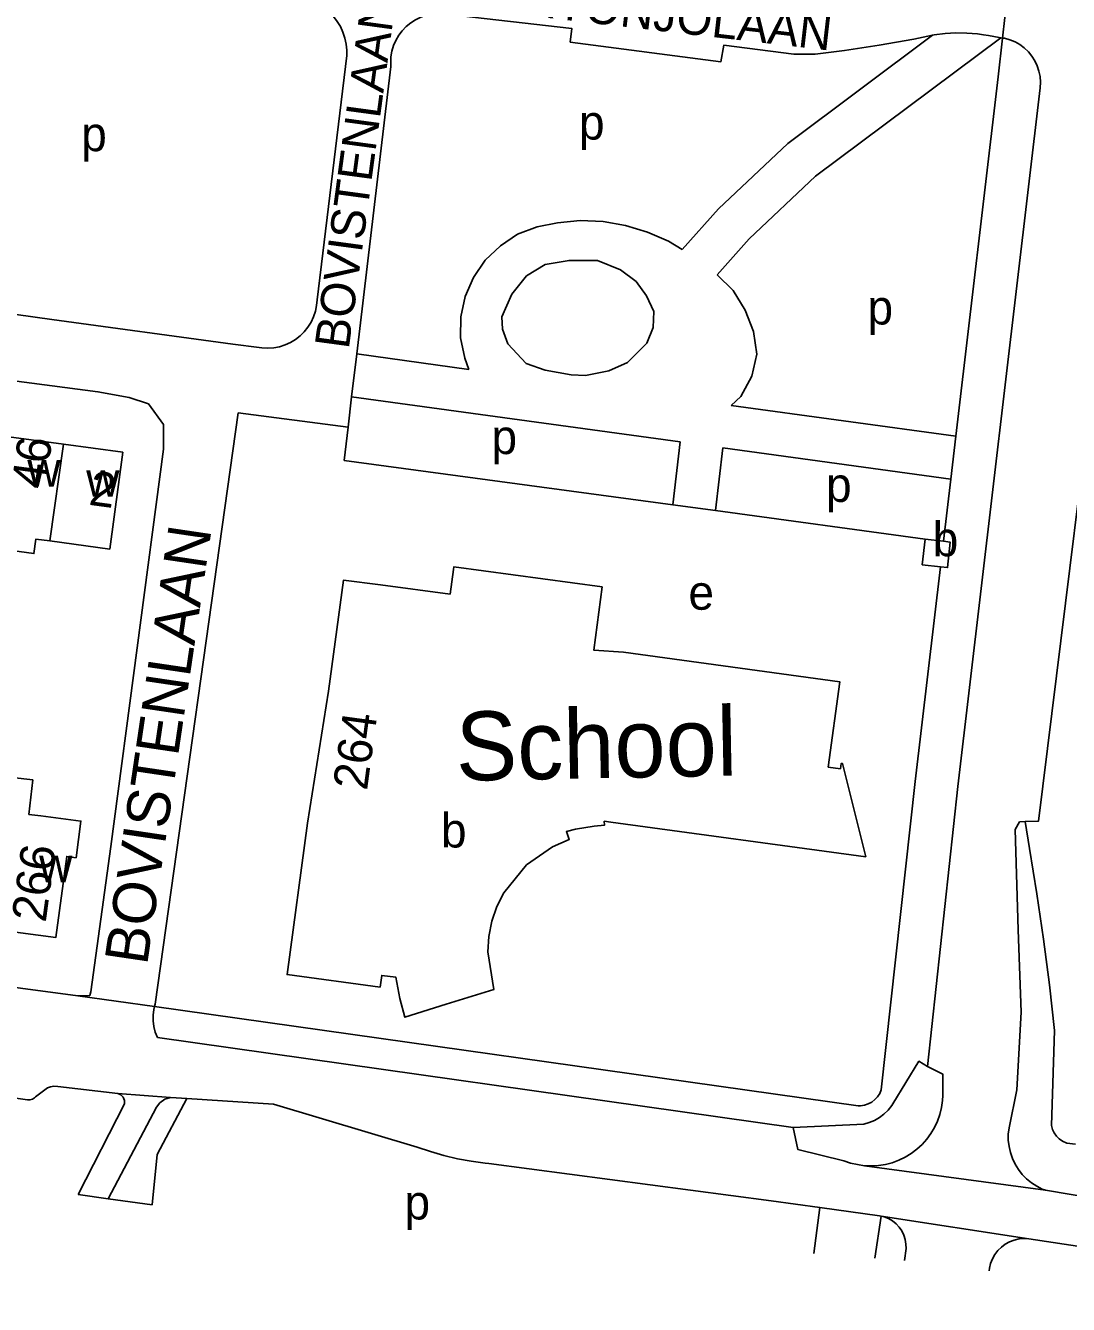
# Model space of a CAD drawing. Extents: x 161258 to 163262, y 380749 to 382054.
# Drawn here: x 162145.4 to 162266.6, y 380760.6 to 380909.2 of the extents above; entities that cross this region are included whole.
import ezdxf

# ---------------------------------------------------------------- set-up
doc = ezdxf.new("R2010")
doc.units = 0
for name, color, linetype in [('BLT_Basislijn', 7, 'Continuous'), ('BLT_Bebouwing', 7, 'Continuous'), ('BLT_Bebouwing_beschrifting', 7, 'Continuous'), ('BLT_Centroide', 7, 'Continuous'), ('BLT_Huisnummer', 7, 'Continuous'), ('BLT_Huisnummer_reeks', 7, 'Continuous'), ('BLT_Onderverdeling_panden', 7, 'Continuous'), ('BLT_Straatnaam', 7, 'Continuous'), ('BLT_Straatnaam_verkleind', 7, 'Continuous'), ('BLT_Vlakafsluiter', 7, 'Continuous')]:
    doc.layers.add(name, color=color, linetype=linetype)

msp = doc.modelspace()

# ---------------------------------------------------------------- linework, layer by layer
at = {"layer": 'BLT_Basislijn'}
for p, q in [((162258.96, 380907.71), (162258.43, 380903.22)), ((162258.75, 380907.74), (162258.96, 380907.71)), ((162182.73, 380905.69), (162179.29, 380877.32)), ((162187.86, 380904.41), (162183.89, 380871.02)), ((162258.43, 380903.22), (162253.52, 380861.46)), ((162263.31, 380901.93), (162253.77, 380820.79)), ((162169.51, 380872.16), (162148.45, 380875.02)), ((162172.57, 380871.75), (162169.51, 380872.16)), ((162183.89, 380871.02), (162183.3, 380866.05)), ((162183.89, 380871.02), (162196.93, 380869.23)), ((162183.3, 380866.05), (162182.88, 380862.52)), ((162183.3, 380866.05), (162221.48, 380860.81)), ((162227.42, 380865.04), (162253.52, 380861.46)), ((162160.47, 380795.5), (162170.11, 380864.17)), ((162170.11, 380864.17), (162182.88, 380862.52)), ((162182.88, 380862.52), (162182.42, 380858.63)), ((162221.48, 380860.81), (162220.62, 380853.51)), ((162253.52, 380861.46), (162252.93, 380856.49)), ((162226.44, 380860.13), (162225.58, 380852.85)), ((162226.44, 380860.13), (162252.93, 380856.49)), ((162182.42, 380858.63), (162220.62, 380853.51)), ((162252.93, 380856.49), (162252.09, 380849.29)), ((162220.62, 380853.51), (162225.58, 380852.85)), ((162225.58, 380852.85), (162249.94, 380849.49)), ((162252.09, 380849.29), (162252.08, 380849.26)), ((162251.73, 380846.3), (162248.8, 380821.37)), ((162248.8, 380821.37), (162244.85, 380785.56)), ((162250.23, 380788.25), (162253.77, 380820.79)), ((162260.93, 380816.67), (162261.56, 380816.69)), ((162160.47, 380795.5), (162160.4, 380795.21)), ((162160.4, 380795.21), (162242.15, 380783.69)), ((162264.65, 380781.39), (162265, 380792.44)), ((162160.72, 380791.62), (162234.6, 380781.17)), ((162145.62, 380784.37), (162138.68, 380785.33)), ((162147.63, 380785.56), (162146.55, 380784.71)), ((162149.14, 380785.92), (162156.11, 380785.1)), ((162162.25, 380784.64), (162156.11, 380785.1)), ((162259.7, 380781.13), (162260.62, 380785.55)), ((162156.92, 380783.93), (162151.51, 380773.37)), ((162160.62, 380783.51), (162154.99, 380772.89)), ((162164.14, 380784.55), (162160.68, 380778.02)), ((162174.21, 380783.87), (162164.14, 380784.55)), ((162174.21, 380783.87), (162190.92, 380778.88)), ((162242.81, 380781.54), (162234.6, 380781.17)), ((162266.41, 380779.36), (162267.43, 380779.22)), ((162160.68, 380778.02), (162160.13, 380772.18)), ((162199.25, 380776.98), (162232.06, 380772.63)), ((162237.73, 380771.86), (162232.06, 380772.63)), ((162237.73, 380771.86), (162237, 380766.53)), ((162244.66, 380770.91), (162237.73, 380771.86)), ((162244.83, 380770.87), (162244.12, 380765.98)), ((162244.66, 380770.91), (162244.83, 380770.87)), ((162247.73, 380767.1), (162247.55, 380765.72))]:
    msp.add_line(p, q, dxfattribs=at)
for points in [[(162176.83, 380912.42), (162177.54, 380912.33), (162178.23, 380912.16), (162178.9, 380911.91), (162179.54, 380911.58), (162180.14, 380911.19), (162180.69, 380910.74), (162181.19, 380910.22), (162181.62, 380909.65), (162181.99, 380909.04), (162182.29, 380908.39), (162182.52, 380907.71), (162182.67, 380907.01), (162182.74, 380906.3), (162182.73, 380905.69)], [(162194.65, 380910.44), (162193.98, 380910.54), (162193.31, 380910.56), (162192.64, 380910.49), (162191.98, 380910.35), (162191.34, 380910.13), (162190.74, 380909.84), (162190.17, 380909.48), (162189.65, 380909.05), (162189.19, 380908.56), (162188.78, 380908.03), (162188.44, 380907.44), (162188.18, 380906.83), (162187.99, 380906.18), (162187.87, 380905.52), (162187.84, 380904.85), (162187.86, 380904.41)], [(162194.65, 380910.44), (162208.89, 380908.83), (162208.71, 380907.24), (162226.2, 380904.94), (162226.56, 380906.89), (162234.68, 380905.82), (162237.16, 380905.82)], [(162256.75, 380908.1), (162256.05, 380908.2), (162254.79, 380908.29), (162253.53, 380908.3), (162252.27, 380908.24), (162251.01, 380908.09), (162250.81, 380908.06)], [(162221.7, 380883.15), (162225.92, 380887.89), (162233.98, 380895.48), (162250.81, 380908.06)], [(162225.79, 380880.22), (162229.51, 380884.4), (162237.2, 380891.65), (162258.75, 380907.74)], [(162250.81, 380908.06), (162248.64, 380907.59), (162244.62, 380906.9), (162240.58, 380906.28), (162237.16, 380905.82)], [(162258.75, 380907.74), (162258.54, 380907.77), (162257.3, 380908.02), (162256.75, 380908.1)], [(162258.96, 380907.71), (162259.18, 380907.68), (162259.8, 380907.51), (162260.4, 380907.27), (162260.96, 380906.95), (162261.48, 380906.57), (162261.95, 380906.12), (162262.36, 380905.62), (162262.71, 380905.08), (162262.98, 380904.49), (162263.18, 380903.88), (162263.31, 380903.24), (162263.35, 380902.6), (162263.31, 380901.93)], [(162261.56, 380816.69), (162263.14, 380816.76), (162271.45, 380883.95), (162269.51, 380886.78), (162271.85, 380907.15)], [(162196.93, 380869.23), (162196.44, 380870.53), (162195.97, 380872.9), (162195.99, 380875.32), (162196.49, 380877.69), (162197.46, 380879.9), (162198.83, 380881.9), (162200.59, 380883.56), (162202.59, 380884.92), (162204.86, 380885.77), (162207.23, 380886.26), (162209.87, 380886.53), (162212.52, 380886.41), (162215.14, 380885.95), (162217.68, 380885.18), (162220.11, 380884.12), (162221.7, 380883.15)], [(162155.31, 380813.8), (162161.44, 380859.96), (162161.44, 380862.83), (162159.69, 380865.22), (162157.43, 380865.97), (162153.81, 380866.62), (162048.1, 380880.49), (162042.41, 380880.65), (162041.39, 380880.14), (162039.86, 380878.13), (162038.15, 380867.12), (162031.36, 380816.24), (162031.65, 380813.91), (162033.26, 380812.25)], [(162227.42, 380865.04), (162228.54, 380866.09), (162229.8, 380868.43), (162230.4, 380871.01), (162230, 380873.64), (162229.05, 380876.12), (162227.64, 380878.37), (162225.79, 380880.22)], [(162124.27, 380878.38), (162132.1, 380877.32), (162148.45, 380875.02)], [(162179.29, 380877.32), (162179.23, 380876.64), (162179.09, 380875.97), (162178.87, 380875.32), (162178.58, 380874.71), (162178.22, 380874.13), (162177.79, 380873.6), (162177.31, 380873.12), (162176.77, 380872.7), (162176.18, 380872.35), (162175.56, 380872.07), (162174.91, 380871.86), (162174.24, 380871.73), (162173.56, 380871.68), (162172.88, 380871.71), (162172.57, 380871.75)], [(162260.62, 380785.55), (162261.11, 380794.57), (162260.76, 380804.11), (162260.4, 380815.78), (162260.93, 380816.67)], [(162265, 380792.44), (162264.39, 380797.74), (162263.71, 380803.03), (162262.95, 380808.3), (162262.1, 380813.56), (162261.56, 380816.69)], [(162151.47, 380796.46), (162152.86, 380796.5), (162153, 380796.94), (162155.31, 380813.8)], [(162033.26, 380812.25), (162151.47, 380796.46)], [(162160.4, 380795.21), (162160.31, 380794.86), (162160.23, 380794.2), (162160.24, 380793.54), (162160.32, 380792.88), (162160.48, 380792.24), (162160.72, 380791.62)], [(162250.23, 380788.25), (162249.22, 380788.87), (162246.21, 380783.92)], [(162252, 380784.9), (162252, 380787.37), (162250.23, 380788.25)], [(162147.63, 380785.56), (162147.96, 380785.77), (162148.32, 380785.9), (162148.7, 380785.95), (162149.14, 380785.92)], [(162156.11, 380785.1), (162156.46, 380784.96), (162156.76, 380784.68), (162156.92, 380784.31), (162156.92, 380783.93)], [(162244.85, 380785.56), (162244.67, 380785.13), (162244.42, 380784.74), (162244.11, 380784.4), (162243.74, 380784.11), (162243.33, 380783.9), (162242.89, 380783.75), (162242.43, 380783.69), (162242.15, 380783.69)], [(162242.91, 380776.73), (162243.71, 380776.7), (162244.53, 380776.74), (162245.34, 380776.87), (162246.13, 380777.08), (162246.9, 380777.36), (162247.64, 380777.72), (162248.34, 380778.15), (162248.99, 380778.64), (162249.59, 380779.19), (162250.14, 380779.8), (162250.62, 380780.46), (162251.04, 380781.17), (162251.38, 380781.91), (162251.65, 380782.68), (162251.85, 380783.48), (162251.97, 380784.29), (162252, 380784.9)], [(162145.62, 380784.37), (162145.91, 380784.37), (162146.19, 380784.45), (162146.43, 380784.6), (162146.55, 380784.71)], [(162162.25, 380784.64), (162161.58, 380784.44), (162161.02, 380784.04), (162160.62, 380783.51)], [(162162.25, 380784.64), (162162.91, 380784.63), (162164.14, 380784.55)], [(162242.81, 380781.54), (162243.45, 380781.73), (162244.06, 380781.99), (162244.64, 380782.33), (162245.17, 380782.73), (162245.65, 380783.19), (162246.07, 380783.71), (162246.21, 380783.92)], [(162234.6, 380781.17), (162235.15, 380778.62), (162240.52, 380777.29)], [(162259.7, 380781.13), (162259.62, 380780.41), (162259.62, 380779.68), (162259.7, 380778.96), (162259.87, 380778.25), (162260.1, 380777.57), (162260.42, 380776.91), (162260.8, 380776.29), (162261.24, 380775.72), (162261.75, 380775.2), (162262.32, 380774.74), (162262.92, 380774.35), (162263.57, 380774.02), (162263.94, 380773.88)], [(162264.65, 380781.39), (162264.76, 380780.95), (162264.96, 380780.54), (162265.22, 380780.16), (162265.54, 380779.84), (162265.91, 380779.58), (162266.41, 380779.36)], [(162190.92, 380778.88), (162192.46, 380778.36), (162194.02, 380777.91), (162195.61, 380777.54), (162197.21, 380777.24), (162198.82, 380777.03), (162199.25, 380776.98)], [(162240.52, 380777.29), (162241.29, 380777.03), (162242.91, 380776.73)], [(162263.94, 380773.88), (162272.42, 380772.46), (162275.81, 380774.17)], [(162244.83, 380770.87), (162245.18, 380770.79), (162245.68, 380770.59), (162246.15, 380770.32), (162246.57, 380769.99), (162246.94, 380769.59), (162247.24, 380769.15), (162247.48, 380768.66), (162247.64, 380768.15), (162247.72, 380767.61), (162247.73, 380767.1)], [(162262.02, 380768.24), (162261.45, 380768.27), (162260.87, 380768.22), (162260.31, 380768.09), (162259.77, 380767.89), (162259.27, 380767.61), (162258.81, 380767.27), (162258.4, 380766.86), (162258.05, 380766.41), (162257.77, 380765.91), (162257.55, 380765.37), (162257.42, 380764.81), (162257.39, 380764.52)], [(162262.02, 380768.24), (162299.01, 380762.65), (162313.82, 380760.61)]]:
    msp.add_lwpolyline(points, dxfattribs=at)
msp.add_lwpolyline([(162211.89, 380881.88), (162208.57, 380881.88), (162205.78, 380881.4), (162203.64, 380880.1), (162201.92, 380877.96), (162200.75, 380875.31), (162200.83, 380873.9), (162201.46, 380872.2), (162203.58, 380869.9), (162205.79, 380869.14), (162208.82, 380868.59), (162210.47, 380868.5), (162213.2, 380869.04), (162215.36, 380870.02), (162217.6, 380872.27), (162218.35, 380874.08), (162218.41, 380875.95), (162217.58, 380877.75), (162216.38, 380879.43), (162214.53, 380880.79)], close=True, dxfattribs=at)
at = {"layer": 'BLT_Bebouwing'}
for p, q in [((162142.89, 380861.45), (162149.8, 380860.52)), ((162249.94, 380849.49), (162252.08, 380849.26))]:
    msp.add_line(p, q, dxfattribs=at)
for points in [[(162149.8, 380860.52), (162156.7, 380859.59), (162155.19, 380848.36), (162148.22, 380849.3)], [(162148.22, 380849.3), (162146.61, 380849.51), (162146.38, 380847.83), (162141.21, 380848.52)], [(162251.73, 380846.3), (162249.62, 380846.54), (162249.94, 380849.49)], [(162252.07, 380849.26), (162252.86, 380849.17), (162252.56, 380846.21), (162251.73, 380846.3)], [(162212.65, 380816.73), (162213.43, 380816.63), (162243.05, 380812.62), (162240.33, 380823.46), (162240.18, 380823.44), (162240.1, 380822.84), (162238.69, 380823.03), (162240.02, 380832.95), (162214.9, 380836.36), (162211.44, 380836.62), (162212.41, 380843.95), (162195.16, 380846.28), (162195.12, 380845.98), (162194.74, 380843.12), (162186.67, 380844.19), (162182.36, 380844.76), (162180.62, 380831.83), (162178.16, 380816.51), (162175.8, 380798.93), (162186.61, 380797.48), (162186.79, 380798.84), (162188.44, 380798.62), (162188.89, 380796.15), (162189.48, 380793.98), (162194.3, 380795.48), (162199.84, 380797.2), (162199.12, 380801.56), (162199.25, 380803.36), (162199.61, 380805.12), (162200.19, 380806.84), (162201, 380808.43), (162203.63, 380811.68), (162206.64, 380813.75), (162208.59, 380814.6), (162208.27, 380815.53), (162209.3, 380815.81), (162211.49, 380816.18), (162212.68, 380816.27), (162212.65, 380816.73)], [(162145.77, 380817.54), (162146.24, 380821.53), (162141.42, 380822.1), (162140.31, 380813.1), (162143.28, 380812.7), (162142.13, 380804.14), (162148.91, 380803.23), (162150.18, 380812.65), (162151.27, 380812.5), (162151.84, 380816.75), (162147.17, 380817.37), (162145.77, 380817.54)]]:
    msp.add_lwpolyline(points, dxfattribs=at)
at = {"layer": 'BLT_Onderverdeling_panden'}
msp.add_line((162148.22, 380849.3), (162149.8, 380860.52), dxfattribs=at)
at = {"layer": 'BLT_Vlakafsluiter'}
for p, q in [((162259.51, 380912.85), (162258.96, 380907.71)), ((162151.47, 380796.46), (162160.4, 380795.21)), ((162242.91, 380776.73), (162263.94, 380773.88)), ((162151.51, 380773.37), (162154.99, 380772.89)), ((162154.99, 380772.89), (162160.13, 380772.18)), ((162262.02, 380768.24), (162244.83, 380770.87))]:
    msp.add_line(p, q, dxfattribs=at)

# ---------------------------------------------------------------- texts
at = {"layer": 'BLT_Bebouwing_beschrifting'}
msp.add_text('School', height=8, rotation=1.0866, dxfattribs=at).set_placement((162195.47, 380821.43))
at = {"layer": 'BLT_Centroide'}
for s, p in [('p', (162209.72, 380895.92)), ('p', (162151.87, 380894.57)), ('p', (162243.25, 380874.44)), ('p', (162199.55, 380859.39)), ('w', (162145.61, 380855.62)), ('w', (162152.45, 380854.44)), ('p', (162238.43, 380853.83)), ('b', (162250.83, 380847.52)), ('e', (162222.44, 380841.31)), ('b', (162193.68, 380813.69)), ('w', (162146.98, 380809.66)), ('p', (162189.44, 380770.48))]:
    msp.add_text(s, height=4, dxfattribs=at).set_placement(p)
at = {"layer": 'BLT_Huisnummer'}
for s, rotation, p in [('46', 82.3363, (162147.72, 380855.21)), ('2', 352.3334, (162152.65, 380853.51)), ('266', 82.3388, (162147.74, 380804.9))]:
    msp.add_text(s, height=4, rotation=rotation, dxfattribs=at).set_placement(p)
at = {"layer": 'BLT_Huisnummer_reeks'}
msp.add_text('264', height=4, rotation=82.2507, dxfattribs=at).set_placement((162185.08, 380820.23))
at = {"layer": 'BLT_Straatnaam'}
msp.add_text('BOVISTENLAAN', height=4.9999, rotation=81.5784, dxfattribs=at).set_placement((162159.52, 380799.92))
at = {"layer": 'BLT_Straatnaam_verkleind'}
for s, height, rotation, p in [('KORTONJOLAAN', 3.9999, 353.3865, (162195.49, 380911.28)), ('BOVISTENLAAN', 4, 82.3115, (162182.96, 380871.48))]:
    msp.add_text(s, height=height, rotation=rotation, dxfattribs=at).set_placement(p)

doc.saveas('drawing.dxf')
